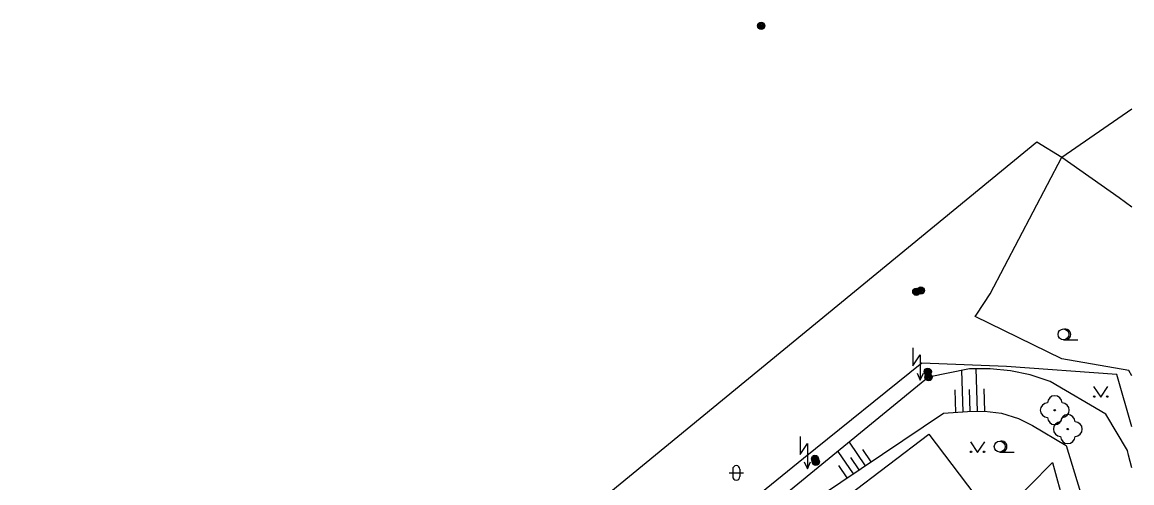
# Model space of a CAD drawing. Extents: x -595546 to -593986, y -1160845 to -1159202.
# Drawn here: x -594067.6 to -593990.8, y -1159377.6 to -1159345.7 of the extents above; entities that cross this region are included whole.
import ezdxf

# ---------------------------------------------------------------- set-up
doc = ezdxf.new("R2010")
doc.units = 0
for name, color, linetype in [('DOP - rozhrani ploch obecne', 7, 'Continuous'), ('Level 22', 7, 'Continuous'), ('Level 25', 7, 'Continuous'), ('Level 36', 7, 'Continuous'), ('TM - dolni hrana svahu', 7, 'Continuous'), ('TM - horni hrana svahu', 7, 'Continuous'), ('TM - hranice souvisleho porostu (skupiny stromu_ kere)', 7, 'Continuous'), ('TM - komunikace - VP', 7, 'Continuous'), ('TM - letecke snimky - pomocna linie', 7, 'Continuous'), ('TM - rozhrani kultur', 7, 'Continuous'), ('TM - srafovani', 7, 'Continuous')]:
    doc.layers.add(name, color=color, linetype=linetype)

msp = doc.modelspace()

# ---------------------------------------------------------------- linework, layer by layer
at = {"layer": 'DOP - rozhrani ploch obecne'}
for points in [[(-593995.68, -1159355.06), (-593990.841, -1159351.723)], [(-594069.51, -1159413.14), (-593997.42, -1159354.01)], [(-593997.42, -1159354.01), (-593995.68, -1159355.06)], [(-593995.68, -1159355.06), (-593991.71, -1159357.86)], [(-593991.71, -1159357.86), (-593990.841, -1159358.509)]]:
    msp.add_lwpolyline(points, dxfattribs=at)
at = {"layer": 'Level 22'}
for centre in [(-593996.17, -1159372.56), (-593995.27, -1159373.87)]:
    msp.add_circle(centre, 0.05, dxfattribs=at)
for centre, start, end in [((-593996.17, -1159372.06), 0, 180), ((-593996.67, -1159372.56), 90, 270), ((-593995.67, -1159372.56), 270, 90), ((-593996.17, -1159373.06), 180, 0), ((-593995.77, -1159373.87), 90, 270), ((-593995.27, -1159373.37), 0, 180), ((-593994.77, -1159373.87), 270, 90), ((-593995.27, -1159374.37), 180, 0)]:
    msp.add_arc(centre, 0.5, start, end, dxfattribs=at)
at = {"layer": 'Level 25'}
for centre, radius in [((-594016.48, -1159345.98), 0.25), ((-594016.48, -1159345.98), 0.2), ((-594016.48, -1159345.98), 0.15), ((-594016.48, -1159345.98), 0.1), ((-594016.48, -1159345.98), 0.05), ((-594005.75, -1159364.37), 0.25), ((-594005.75, -1159364.37), 0.2), ((-594005.75, -1159364.37), 0.15), ((-594005.44, -1159364.29), 0.25), ((-594005.44, -1159364.29), 0.2), ((-594005.44, -1159364.29), 0.15), ((-594005.44, -1159364.29), 0.1), ((-594005.44, -1159364.29), 0.05), ((-594005.75, -1159364.37), 0.1), ((-594005.75, -1159364.37), 0.05), ((-594004.96, -1159369.9), 0.25), ((-594004.96, -1159369.9), 0.2), ((-594004.9, -1159370.28), 0.25), ((-594004.96, -1159369.9), 0.15), ((-594004.9, -1159370.28), 0.2), ((-594004.96, -1159369.9), 0.1), ((-594004.9, -1159370.28), 0.15), ((-594004.96, -1159369.9), 0.05), ((-594004.9, -1159370.28), 0.1), ((-594004.9, -1159370.28), 0.05), ((-594012.76, -1159375.92), 0.25), ((-594012.76, -1159375.92), 0.2), ((-594012.7, -1159376.13), 0.25), ((-594012.76, -1159375.92), 0.15), ((-594012.7, -1159376.13), 0.2), ((-594012.76, -1159375.92), 0.1), ((-594012.7, -1159376.13), 0.15), ((-594012.76, -1159375.92), 0.05), ((-594012.7, -1159376.13), 0.1), ((-594012.7, -1159376.13), 0.05)]:
    msp.add_circle(centre, radius, dxfattribs=at)
at = {"layer": 'Level 36'}
for p, q in [((-593995.57, -1159367.695), (-593994.57, -1159367.695)), ((-593999.98, -1159375.455), (-593998.98, -1159375.455)), ((-594018.706, -1159376.896), (-594017.706, -1159376.896)), ((-594018.456, -1159376.646), (-594018.456, -1159377.146)), ((-594017.956, -1159376.646), (-594017.956, -1159377.146))]:
    msp.add_line(p, q, dxfattribs=at)
for points in [[(-594005.98, -1159368.24), (-594005.98, -1159369.49), (-594005.48, -1159368.74), (-594005.48, -1159370.49)], [(-594005.699, -1159370.001), (-594005.48, -1159370.49), (-594005.261, -1159370.001)], [(-593993.49, -1159370.92), (-593992.99, -1159371.67), (-593992.49, -1159370.92)], [(-594013.79, -1159374.37), (-594013.79, -1159375.62), (-594013.29, -1159374.87), (-594013.29, -1159376.62)], [(-594002.01, -1159374.74), (-594001.51, -1159375.49), (-594001.01, -1159374.74)], [(-594013.509, -1159376.131), (-594013.29, -1159376.62), (-594013.071, -1159376.131)]]:
    msp.add_lwpolyline(points, dxfattribs=at)
for centre, radius in [((-593995.57, -1159367.32), 0.375), ((-593993.44, -1159371.62), 0.05), ((-593992.541, -1159371.62), 0.05), ((-593999.98, -1159375.08), 0.375), ((-594001.96, -1159375.44), 0.05), ((-594001.061, -1159375.44), 0.05)]:
    msp.add_circle(centre, radius, dxfattribs=at)
for centre, radius, start, end in [((-593995.445, -1159367.32), 0.375, 260.40593, 99.59407), ((-593999.855, -1159375.08), 0.375, 260.40593, 99.59407), ((-594018.206, -1159376.646), 0.25, 0, 180), ((-594018.206, -1159377.146), 0.25, 180, 0)]:
    msp.add_arc(centre, radius, start, end, dxfattribs=at)
at = {"layer": 'TM - dolni hrana svahu'}
for points in [[(-593991.06, -1159375.66), (-593991.14, -1159375.35), (-593992.63, -1159372.83), (-593996.5, -1159370.57), (-593997.87, -1159370.12), (-593999.24, -1159369.83), (-594000.64, -1159369.69), (-594002.07, -1159369.7), (-594004.9, -1159370.28), (-594014.96, -1159378.5)], [(-593990.841, -1159376.546), (-593991.06, -1159375.66)]]:
    msp.add_lwpolyline(points, dxfattribs=at)
at = {"layer": 'TM - horni hrana svahu'}
msp.add_lwpolyline([(-594014.96, -1159378.5), (-594013.79, -1159379.43), (-594003.87, -1159372.76), (-594002.2, -1159372.65), (-594001.04, -1159372.62), (-593999.86, -1159372.77), (-593998.69, -1159373.14), (-593997.72, -1159373.62), (-593995.38, -1159375.01), (-593994.39, -1159378.26)], dxfattribs=at)
at = {"layer": 'TM - hranice souvisleho porostu (skupiny stromu_ kere)'}
for points in [[(-594001.57, -1159365.91), (-594000.65, -1159364.52)], [(-593990.841, -1159370.191), (-593991.04, -1159369.81), (-593995.68, -1159369), (-594001.69, -1159366.09), (-594001.57, -1159365.91)]]:
    msp.add_lwpolyline(points, dxfattribs=at)
at = {"layer": 'TM - komunikace - VP'}
for points in [[(-594031.32, -1159400.86), (-594031.2, -1159400.65), (-594031.16, -1159400.47), (-594031.15, -1159400.28), (-594031.2, -1159400.03), (-594031.31, -1159399.8), (-594031.49, -1159399.59), (-594031.76, -1159399.42), (-594035.84, -1159397.68), (-594029.55, -1159392.95), (-594022.28, -1159387.42), (-594013.26, -1159380.59), (-594004.89, -1159374.21), (-594001.71, -1159378.41)], [(-594000.05, -1159379.65), (-593999.76, -1159379.58), (-593999.51, -1159379.41), (-593996.32, -1159376.18), (-593995.52, -1159379.14)]]:
    msp.add_lwpolyline(points, dxfattribs=at)
at = {"layer": 'TM - letecke snimky - pomocna linie'}
msp.add_lwpolyline([(-594000.65, -1159364.52), (-593995.68, -1159355.06)], dxfattribs=at)
at = {"layer": 'TM - rozhrani kultur'}
msp.add_lwpolyline([(-593990.841, -1159373.715), (-593991.87, -1159370.1), (-593999.52, -1159369.53), (-594005.38, -1159369.32), (-594013.56, -1159375.9), (-594019.21, -1159380.49), (-594027.54, -1159387.24), (-594036.74, -1159394.7), (-594042.06, -1159398.99), (-594050.69, -1159406.06), (-594055.55, -1159410.06), (-594064.52, -1159417.5), (-594062.45, -1159419.61), (-594055.71, -1159426.16)], dxfattribs=at)
at = {"layer": 'TM - srafovani'}
for points in [[(-594002.63, -1159369.81), (-594002.54, -1159372.67)], [(-594001.63, -1159369.7), (-594001.54, -1159372.63)], [(-594003.09, -1159371.15), (-594003.04, -1159372.71)], [(-594002.09, -1159371.12), (-594002.04, -1159372.65)], [(-594001.09, -1159371.09), (-594001.04, -1159372.62)], [(-594010.4, -1159374.78), (-594009.3, -1159376.41)], [(-594011.18, -1159375.41), (-594010.13, -1159376.97)], [(-594009.47, -1159375.27), (-594008.89, -1159376.13)], [(-594011.13, -1159376.39), (-594010.55, -1159377.25)], [(-594010.3, -1159375.83), (-594009.72, -1159376.69)]]:
    msp.add_lwpolyline(points, dxfattribs=at)

doc.saveas('drawing.dxf')
